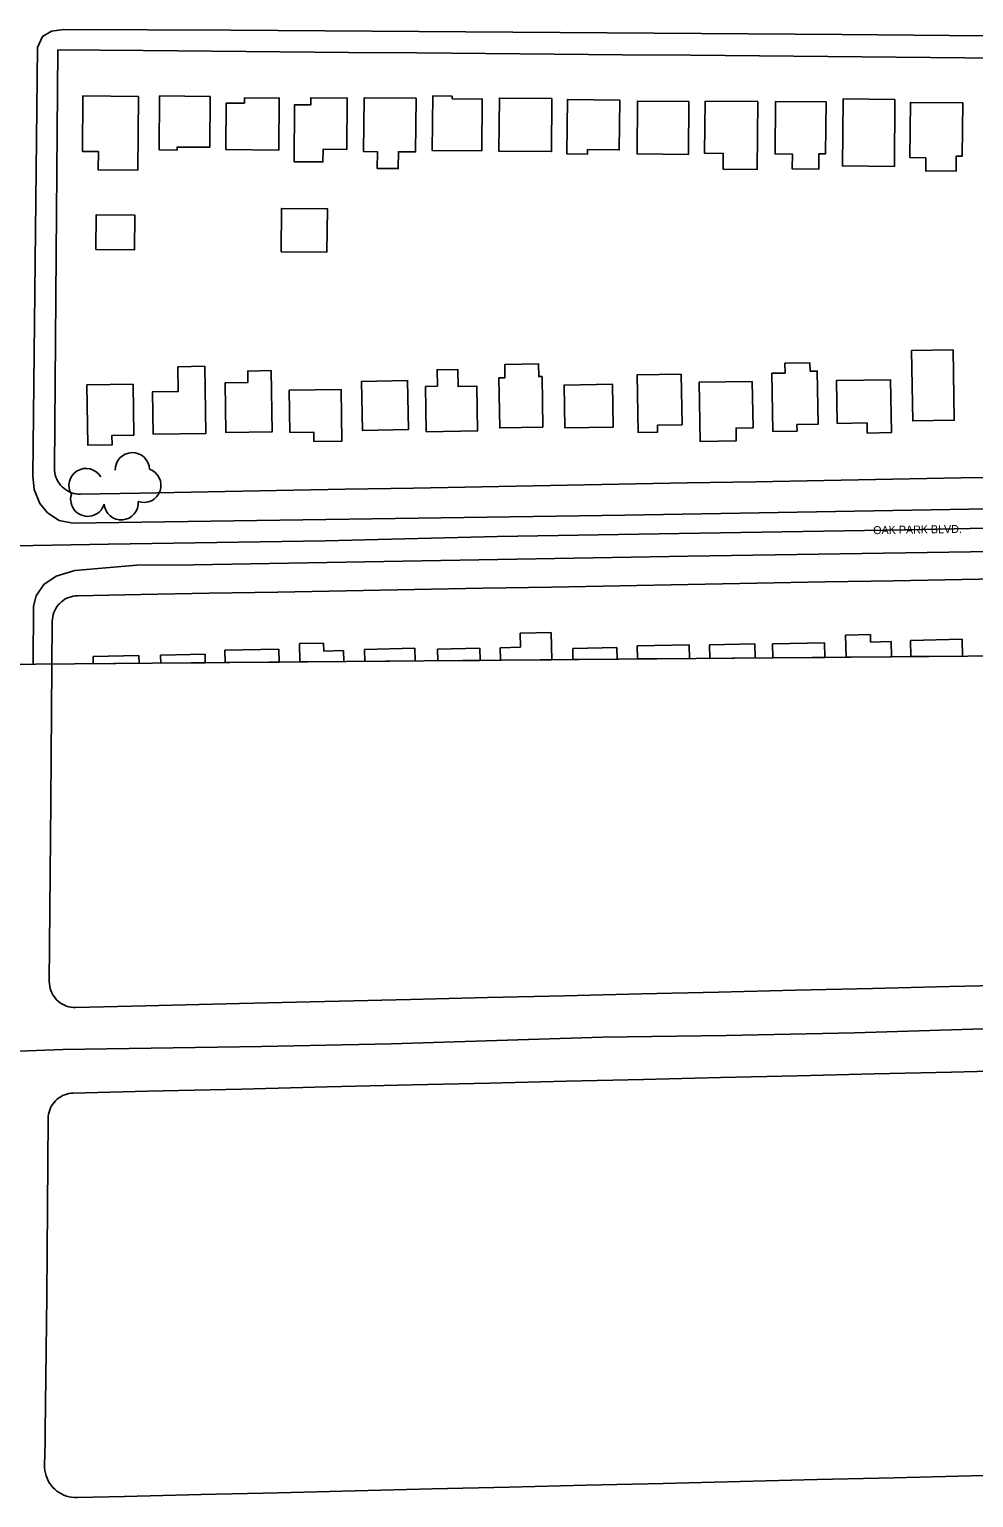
# Model space of a CAD drawing. Extents: x -2233 to 187241, y 4582 to 150524.
# Drawn here: x 113336 to 113887, y 56888 to 57746 of the extents above; entities that cross this region are included whole.
import ezdxf

# ---------------------------------------------------------------- set-up
doc = ezdxf.new("R2010")
doc.units = 0
for name, color, linetype in [('60', 7, 'Continuous'), ('BLDG', 7, 'Continuous'), ('GE_X_CL_2000', 7, 'Continuous'), ('ROAD', 7, 'Continuous'), ('ROAD-NAME', 7, 'Continuous'), ('RW_X_Fee_RW', 7, 'Continuous'), ('TREES', 7, 'Continuous')]:
    doc.layers.add(name, color=color, linetype=linetype)

msp = doc.modelspace()

# ---------------------------------------------------------------- linework, layer by layer
at = {"layer": '60'}
msp.add_line((115014.43, 57389.55), (110014.63, 57345.92), dxfattribs=at)
at = {"layer": 'BLDG'}
for p, q in [((113622.54, 57393.05), (113640.52, 57393.49)), ((113622.73, 57384.89), (113622.54, 57393.05)), ((113640.52, 57393.49), (113640.9, 57377.57)), ((113827.11, 57392.36), (113812.65, 57392.01)), ((113812.65, 57392.01), (113812.96, 57379.07)), ((113827.2, 57387.9), (113827.11, 57392.36)), ((113449.86, 57383.09), (113481.38, 57383.83)), ((113450.03, 57375.9), (113449.86, 57383.09)), ((113481.38, 57383.83), (113481.56, 57376.18)), ((113493.51, 57386.99), (113507.58, 57387.32)), ((113493.77, 57376.28), (113493.51, 57386.99)), ((113507.58, 57387.32), (113507.69, 57382.64)), ((113507.69, 57382.64), (113519.27, 57382.92)), ((113519.27, 57382.92), (113519.42, 57376.51)), ((113560.95, 57384.29), (113531.5, 57383.58)), ((113531.5, 57383.58), (113531.67, 57376.61)), ((113561.12, 57376.87), (113560.95, 57384.29)), ((113574.18, 57383.68), (113598.95, 57384.28)), ((113574.34, 57376.99), (113574.18, 57383.68)), ((113598.95, 57384.28), (113599.12, 57377.2)), ((113610.79, 57384.6), (113622.73, 57384.89)), ((113610.97, 57377.31), (113610.79, 57384.6)), ((113653.16, 57384.15), (113678.93, 57384.77)), ((113653.32, 57377.68), (113653.16, 57384.15)), ((113678.93, 57384.77), (113679.09, 57377.9)), ((113721.15, 57386.34), (113690.88, 57385.62)), ((113690.88, 57385.62), (113691.06, 57378.01)), ((113721.35, 57378.27), (113721.15, 57386.34)), ((113733.12, 57386.2), (113759.67, 57386.83)), ((113733.3, 57378.37), (113733.12, 57386.2)), ((113759.67, 57386.83), (113759.87, 57378.61)), ((113769.84, 57386.8), (113800.39, 57387.53)), ((113770.04, 57378.69), (113769.84, 57386.8)), ((113800.39, 57387.53), (113800.59, 57378.96)), ((113839.31, 57388.19), (113827.2, 57387.9)), ((113839.52, 57379.3), (113839.31, 57388.19)), ((113880.68, 57389.6), (113850.56, 57388.88)), ((113850.56, 57388.88), (113850.78, 57379.4)), ((113880.92, 57379.66), (113880.68, 57389.6)), ((113372.86, 57379.42), (113399.73, 57380.06)), ((113372.96, 57375.23), (113372.86, 57379.42)), ((113399.84, 57375.46), (113372.96, 57375.23)), ((113399.73, 57380.06), (113399.84, 57375.46)), ((113412.29, 57380.2), (113438.31, 57380.83)), ((113412.4, 57375.57), (113412.29, 57380.2)), ((113438.43, 57375.8), (113412.4, 57375.57)), ((113438.31, 57380.83), (113438.43, 57375.8)), ((113481.56, 57376.18), (113450.03, 57375.9)), ((113519.42, 57376.51), (113493.77, 57376.28)), ((113531.67, 57376.61), (113561.12, 57376.87)), ((113599.12, 57377.2), (113574.34, 57376.99)), ((113640.9, 57377.57), (113610.97, 57377.31)), ((113679.09, 57377.9), (113653.32, 57377.68)), ((113691.06, 57378.01), (113721.35, 57378.27)), ((113759.87, 57378.61), (113733.3, 57378.37)), ((113800.59, 57378.96), (113770.04, 57378.69)), ((113812.96, 57379.07), (113839.52, 57379.3)), ((113850.78, 57379.4), (113880.92, 57379.66))]:
    msp.add_line(p, q, dxfattribs=at)
for points in [[(113399.41, 57706.98), (113399.04, 57663.74), (113375.93, 57663.94), (113376.01, 57674.72), (113366.64, 57674.8), (113366.92, 57707.25)], [(113441.36, 57706.93), (113441.09, 57677.19), (113421.98, 57677.35), (113421.97, 57675.58), (113411.53, 57675.67), (113411.79, 57707.19)], [(113461.42, 57702.97), (113461.45, 57706.15), (113481.74, 57705.98), (113481.47, 57675.54), (113450.52, 57675.8), (113450.75, 57703.06)], [(113500.07, 57702.03), (113500.1, 57706.16), (113521.38, 57705.97), (113521.12, 57675.91), (113507.31, 57676.03), (113507.24, 57668.59), (113490.34, 57668.73), (113490.63, 57702.1)], [(113561.65, 57705.83), (113561.38, 57674.51), (113551.32, 57674.6), (113551.24, 57664.74), (113538.94, 57664.84), (113539.02, 57674.57), (113531.01, 57674.64), (113531.29, 57706.09)], [(113582.82, 57707.1), (113582.8, 57705.53), (113600.36, 57705.38), (113600.1, 57675.14), (113571.12, 57675.39), (113571.39, 57707.2)], [(113641.05, 57705.7), (113640.79, 57674.64), (113610.06, 57674.91), (113610.33, 57705.96)], [(113680.64, 57704.8), (113680.4, 57675.68), (113661.9, 57675.84), (113661.87, 57673.19), (113649.82, 57673.29), (113650.09, 57705.07)], [(113721.02, 57703.99), (113720.76, 57673.03), (113690.77, 57673.29), (113691.03, 57704.25)], [(113761.33, 57703.87), (113761, 57664.23), (113741.09, 57664.4), (113741.17, 57673.58), (113730.23, 57673.67), (113730.49, 57704.14)], [(113801.25, 57703.75), (113800.98, 57673.38), (113797.05, 57673.42), (113796.97, 57664.47), (113781.48, 57664.59), (113781.55, 57673.21), (113771.42, 57673.29), (113771.68, 57704)], [(113841.46, 57705.19), (113841.13, 57666.01), (113810.83, 57666.27), (113811.17, 57705.44)], [(113881.08, 57703.14), (113880.82, 57672.03), (113877.27, 57672.06), (113877.18, 57663.24), (113859.45, 57663.39), (113859.51, 57671.06), (113850.26, 57671.14), (113850.54, 57703.41)], [(113482.77, 57616.11), (113509.58, 57615.87), (113509.82, 57641.22), (113483, 57641.47)], [(113374.53, 57617.49), (113397.17, 57617.28), (113397.35, 57637.49), (113374.72, 57637.7)], [(113875.49, 57558.73), (113876.16, 57517.59), (113851.91, 57517.2), (113851.23, 57558.33)], [(113422.43, 57548.89), (113422.67, 57534.48), (113407.69, 57534.24), (113408.11, 57509.38), (113438.82, 57509.88), (113438.18, 57549.15)], [(113463.41, 57539.67), (113463.3, 57546.36), (113476.94, 57546.59), (113477.52, 57510.79), (113450.54, 57510.35), (113450.07, 57539.44)], [(113574.1, 57537.44), (113573.94, 57547.1), (113586, 57547.3), (113586.17, 57537.32), (113597.2, 57537.51), (113597.63, 57511.37), (113567.61, 57510.87), (113567.18, 57537.33)], [(113635.8, 57513.54), (113635.31, 57543.17), (113633.3, 57543.14), (113633.19, 57550.49), (113613.48, 57550.17), (113613.61, 57542.47), (113610.07, 57542.41), (113610.54, 57513.13)], [(113784.27, 57511.27), (113784.2, 57515.1), (113796.63, 57515.31), (113796.12, 57546.35), (113791.87, 57546.29), (113791.79, 57551.13), (113777.17, 57550.89), (113777.26, 57545.16), (113769.55, 57545.03), (113770.11, 57511.04)], [(113396.29, 57538.72), (113396.78, 57508.96), (113383.92, 57508.75), (113384.01, 57503.17), (113369.93, 57502.93), (113369.34, 57538.28)], [(113556.67, 57540.74), (113557.14, 57512.14), (113530.3, 57511.69), (113529.83, 57540.31)], [(113648.57, 57513.13), (113676.87, 57513.59), (113676.46, 57538.63), (113648.17, 57538.16)], [(113716.62, 57544.51), (113717.11, 57514.91), (113702.72, 57514.68), (113702.79, 57510.7), (113691.36, 57510.51), (113690.81, 57544.09)], [(113758.12, 57540.32), (113758.57, 57513.15), (113748.66, 57512.98), (113748.78, 57505.56), (113727.64, 57505.22), (113727.06, 57539.81)], [(113807.7, 57515.77), (113825.15, 57516.06), (113825.25, 57510.13), (113839.39, 57510.36), (113838.88, 57541.27), (113807.28, 57540.74)], [(113487.96, 57510.45), (113501.84, 57510.68), (113501.93, 57505.19), (113518.31, 57505.45), (113517.8, 57535.6), (113487.56, 57535.1)]]:
    msp.add_lwpolyline(points, close=True, dxfattribs=at)
at = {"layer": 'GE_X_CL_2000'}
for points in [[(113327.05, 57444.14), (113381.95, 57445.19), (113508.54, 57447.06), (113609.27, 57449.63), (113715.34, 57451.4), (113847.88, 57453.51), (113951.07, 57455.67)], [(113324.44, 57148.56), (113355.16, 57149.57), (113471.25, 57151.35), (113547.08, 57152.96), (113670.51, 57156.86), (113742.87, 57157.84), (113817.87, 57159.45), (113931.09, 57162.88), (114006.53, 57166.27), (114026.62, 57166.66), (114100.39, 57168.12), (114157.86, 57168.41), (114201.62, 57169.2), (114253.23, 57170.6), (114289.72, 57171.45), (114320.76, 57172.43), (114358.15, 57172.69), (114416.7, 57174.15), (114465.59, 57175.73), (114510.82, 57176.37), (114555.26, 57176.92), (114594.33, 57176.57), (114628.33, 57177.48), (114638.39, 57178.08)]]:
    msp.add_lwpolyline(points, dxfattribs=at)
at = {"layer": 'ROAD'}
for points in [[(114398.85, 57474.5), (113683.92, 57462.03), (113361.12, 57457.36), (113353, 57458.93), (113346.29, 57463.41), (113341.84, 57468.96), (113338.49, 57477.11), (113337.7, 57485.15), (113340.45, 57735.63), (113343.43, 57741.99), (113348.64, 57745.02), (113355.82, 57746.14), (113453.47, 57745.66), (113810.69, 57743.21), (114207.79, 57739.39), (114397.39, 57737.44)], [(113337.81, 57374.92), (113338.07, 57408.83), (113339.61, 57414.98), (113344.14, 57421.62), (113351.26, 57426.42), (113362.27, 57429.71), (113398.49, 57432.77), (113431.66, 57433.14), (113720.61, 57438.13), (114038.01, 57443.07), (114293.4, 57447.45), (114398.99, 57449.4)]]:
    msp.add_lwpolyline(points, dxfattribs=at)
at = {"layer": 'RW_X_Fee_RW'}
for p, q in [((113352.25, 57734.12), (113351.3, 57614.52)), ((113350.31, 57489.5), (113351.3, 57614.52)), ((113349.08, 57400.1), (113348.2, 57294.42)), ((113347.32, 57189.36), (113348.2, 57294.42)), ((113346.66, 57109.32), (113345.8, 57005.51)), ((113345.8, 57005.51), (113344.97, 56926.46))]:
    msp.add_line(p, q, dxfattribs=at)
for points in [[(113882.25, 57729.59), (113842.25, 57729.93), (113802.25, 57730.27), (113762.25, 57730.62), (113722.25, 57730.96), (113682.25, 57731.3), (113642.25, 57731.64), (113602.25, 57731.98), (113562.25, 57732.33), (113522.25, 57732.67), (113482.25, 57733.01), (113442.25, 57733.35), (113402.25, 57733.69), (113352.25, 57734.12)], [(114413.71, 57725.04), (114362.24, 57725.48), (114322.24, 57725.82), (114282.24, 57726.17), (114242.24, 57726.51), (114202.24, 57726.85), (114162.24, 57727.19), (114122.24, 57727.53), (114082.24, 57727.88), (114042.24, 57728.22), (114002.24, 57728.56), (113962.25, 57728.9), (113922.25, 57729.24), (113882.25, 57729.59)], [(113880.11, 57483.86), (113920.1, 57484.59), (113960.1, 57485.33), (114000.09, 57486.07), (114040.09, 57486.8), (114080.08, 57487.54), (114120.07, 57488.28), (114160.07, 57489.02), (114200.06, 57489.75), (114240.06, 57490.49), (114280.05, 57491.23), (114320.05, 57491.97), (114360.04, 57492.7), (114400.03, 57493.44), (114440.03, 57494.18), (114480.02, 57494.92), (114520.02, 57495.65), (114560.01, 57496.39), (114600, 57497.13), (114640, 57497.86), (114679.99, 57498.6), (114719.99, 57499.34), (114759.98, 57500.08), (114799.59, 57500.8)], [(113350.31, 57489.5), (113350.36, 57488.17), (113350.53, 57486.85), (113350.81, 57485.55), (113351.21, 57484.28), (113351.71, 57483.05), (113352.33, 57481.86), (113353.04, 57480.74), (113353.86, 57479.69), (113354.76, 57478.71), (113355.75, 57477.82), (113356.81, 57477.02), (113357.94, 57476.31), (113359.12, 57475.71), (113360.36, 57475.21), (113361.63, 57474.83), (113362.94, 57474.56), (113364.26, 57474.41), (113365.59, 57474.38)], [(113365.59, 57474.38), (113400.18, 57475.01), (113440.17, 57475.75), (113480.17, 57476.49), (113520.16, 57477.23), (113560.15, 57477.96), (113600.15, 57478.7), (113640.14, 57479.44), (113680.14, 57480.17), (113720.13, 57480.91), (113760.13, 57481.65), (113800.12, 57482.39), (113840.11, 57483.12), (113880.11, 57483.86)], [(113720.74, 57421.56), (113760.73, 57422.29), (113800.73, 57423.03), (113840.72, 57423.77), (113880.71, 57424.51), (113920.71, 57425.24)], [(113363.8, 57414.98), (113400.78, 57415.66), (113440.78, 57416.39), (113480.77, 57417.13), (113520.76, 57417.87), (113560.76, 57418.61), (113600.75, 57419.34), (113640.75, 57420.08), (113680.74, 57420.82), (113720.74, 57421.56)], [(113363.8, 57414.98), (113362.52, 57414.9), (113361.25, 57414.71), (113360, 57414.41), (113358.77, 57414.01), (113357.59, 57413.5), (113356.46, 57412.9), (113355.38, 57412.2), (113354.36, 57411.41), (113353.42, 57410.53), (113352.55, 57409.58), (113351.77, 57408.56), (113351.08, 57407.47), (113350.49, 57406.33), (113350, 57405.14), (113349.61, 57403.92), (113349.32, 57402.66), (113349.15, 57401.39), (113349.08, 57400.1)], [(113738.35, 57183.25), (113783.34, 57184.33), (113828.33, 57185.41), (113873.32, 57186.49), (113918.31, 57187.57), (113963.29, 57188.65), (114008.28, 57189.73), (114053.27, 57190.81), (114098.26, 57191.89), (114143.25, 57192.97), (114188.24, 57194.05), (114233.22, 57195.13), (114278.21, 57196.21), (114323.2, 57197.29), (114368.19, 57198.37), (114413.18, 57199.45), (114458.16, 57200.53), (114508.15, 57201.73), (114558.14, 57202.93), (114559.6, 57202.96)], [(113347.32, 57189.36), (113347.37, 57188.02), (113347.54, 57186.69), (113347.82, 57185.39), (113348.22, 57184.12), (113348.73, 57182.88), (113349.35, 57181.7), (113350.07, 57180.57), (113350.89, 57179.52), (113351.8, 57178.54), (113352.79, 57177.65), (113353.86, 57176.85), (113355, 57176.14), (113356.19, 57175.54), (113357.43, 57175.05), (113358.71, 57174.67), (113360.02, 57174.41), (113361.35, 57174.26), (113362.68, 57174.23)], [(113362.68, 57174.23), (113403.44, 57175.21), (113458.43, 57176.53), (113508.41, 57177.73), (113558.4, 57178.93), (113603.39, 57180.01), (113648.38, 57181.09), (113693.37, 57182.17), (113738.35, 57183.25)], [(113739.55, 57133.27), (113784.54, 57134.35), (113829.52, 57135.43), (113874.51, 57136.51), (113919.5, 57137.59), (113964.49, 57138.67), (114009.48, 57139.75), (114054.46, 57140.83), (114099.45, 57141.9), (114144.44, 57142.98), (114189.43, 57144.06), (114234.42, 57145.14), (114279.41, 57146.22), (114324.39, 57147.3), (114369.38, 57148.38), (114414.37, 57149.46), (114459.36, 57150.54), (114504.35, 57151.62), (114549.21, 57152.7)], [(113361.3, 57124.19), (113404.64, 57125.23), (113459.62, 57126.55), (113509.61, 57127.75), (113559.59, 57128.95), (113604.58, 57130.03), (113649.57, 57131.11), (113694.56, 57132.19), (113739.55, 57133.27)], [(113361.3, 57124.19), (113360.02, 57124.1), (113358.76, 57123.91), (113357.51, 57123.61), (113356.3, 57123.2), (113355.12, 57122.69), (113353.99, 57122.08), (113352.92, 57121.38), (113351.91, 57120.59), (113350.97, 57119.71), (113350.11, 57118.76), (113349.34, 57117.74), (113348.65, 57116.66), (113348.06, 57115.52), (113347.57, 57114.34), (113347.18, 57113.12), (113346.9, 57111.86), (113346.73, 57110.6), (113346.66, 57109.32)], [(113344.59, 56906.66), (113344.76, 56913.26), (113344.88, 56919.86), (113344.97, 56926.46)], [(113751.07, 56897.09), (113796.06, 56898.19), (113841.05, 56899.29), (113886.03, 56900.38), (113931.02, 56901.48), (113976.01, 56902.58), (114021, 56903.67), (114065.98, 56904.77), (114110.97, 56905.87), (114155.96, 56906.96), (114200.95, 56908.06), (114250.93, 56909.28), (114300.92, 56910.5), (114350.91, 56911.72), (114400.89, 56912.94), (114450.88, 56914.15), (114500.87, 56915.37), (114550.85, 56916.59), (114588.81, 56917.52)], [(113344.59, 56906.66), (113344.61, 56905.08), (113344.77, 56903.5), (113345.06, 56901.95), (113345.49, 56900.43), (113346.04, 56898.95), (113346.71, 56897.52), (113347.51, 56896.15), (113348.42, 56894.86), (113349.43, 56893.65), (113350.55, 56892.53), (113351.75, 56891.51), (113353.04, 56890.6), (113354.41, 56889.8), (113355.83, 56889.12), (113357.31, 56888.56), (113358.83, 56888.13), (113360.38, 56887.83), (113361.96, 56887.67), (113363.54, 56887.64)], [(113363.54, 56887.64), (113391.17, 56888.32), (113436.16, 56889.41), (113481.14, 56890.51), (113526.13, 56891.61), (113571.12, 56892.7), (113616.11, 56893.8), (113661.09, 56894.9), (113706.08, 56895.99), (113751.07, 56897.09)]]:
    msp.add_lwpolyline(points, dxfattribs=at)
at = {"layer": 'TREES'}
for centre, start, end in [((113395.86, 57488.68), 1.73351, 181.73351), ((113368.78, 57479.4), 31.02125, 211.02125), ((113402.58, 57479.53), 250.88589, 70.88589), ((113369.79, 57471.38), 163.31937, 343.31937), ((113389.33, 57469.3), 184.5209, 4.5209)]:
    msp.add_arc(centre, 10, start, end, dxfattribs=at)

# ---------------------------------------------------------------- texts
at = {"layer": 'ROAD-NAME'}
msp.add_text('OAK PARK BLVD.', height=4.68, rotation=0.82815, dxfattribs=at).set_placement((113828.8, 57450.97))

doc.saveas('drawing.dxf')
